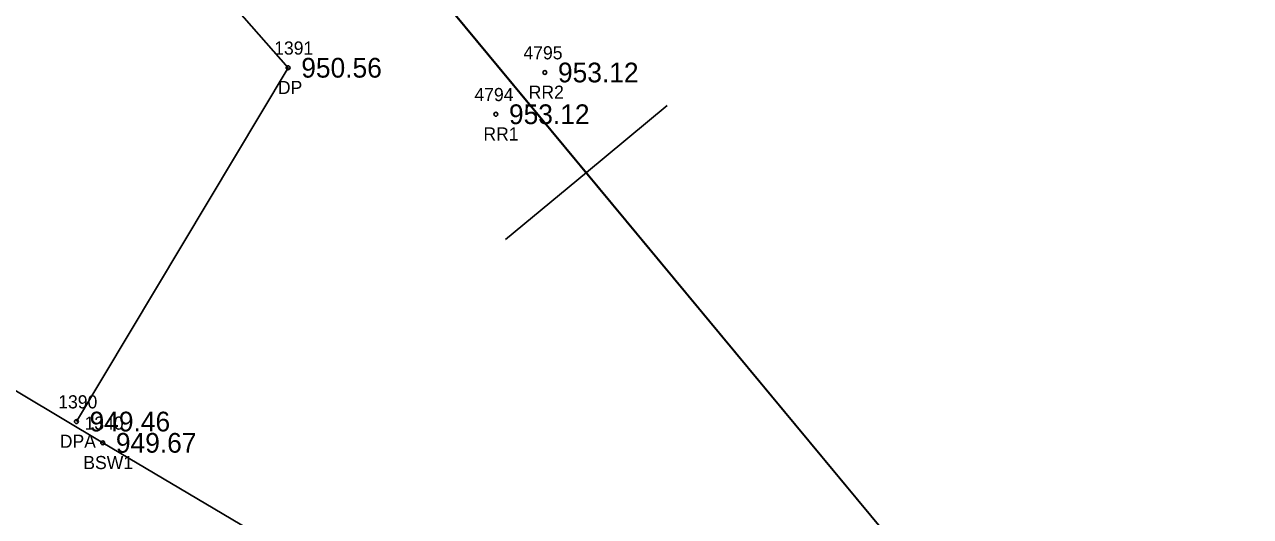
# Model space of a CAD drawing. Extents: x 1575382 to 1578175, y 1099175 to 1101955.
# Drawn here: x 1576260.9 to 1576354.3, y 1099743.3 to 1099780.7 of the extents above; entities that cross this region are included whole.
import ezdxf

# ---------------------------------------------------------------- set-up
doc = ezdxf.new("R2010")
doc.units = 0
for name, color, linetype in [('RD_EX_Conc', 7, 'Continuous'), ('RD_EX_Conc_txCode', 7, 'Continuous'), ('RD_EX_Driveway', 7, 'Continuous'), ('RD_EX_Driveway_txCode', 7, 'Continuous'), ('RD_EX_RailRoad', 7, 'Continuous'), ('RD_EX_RailRoad_txCode', 7, 'Continuous'), ('RD_EX_TX_Conc_ELEV', 7, 'Continuous'), ('RD_EX_TX_Driveway_ELEV', 7, 'Continuous'), ('RD_EX_TX_RailRoad_ELEV', 7, 'Continuous'), ('RD_HC_Cl', 7, 'Continuous'), ('RD_HC_Data_Tic', 7, 'Continuous'), ('RD_SMD_Locator', 7, 'Continuous')]:
    doc.layers.add(name, color=color, linetype=linetype)

msp = doc.modelspace()

# ---------------------------------------------------------------- linework, layer by layer
at = {"layer": 'RD_EX_Conc'}
msp.add_lwpolyline([(1576223.517, 1099774.795), (1576266.888, 1099748.861), (1576285.18, 1099738.022), (1576289.383, 1099734.13), (1576290.45, 1099731.149), (1576290.264, 1099727.946)], dxfattribs=at)
at = {"layer": 'RD_EX_Driveway'}
msp.add_lwpolyline([(1576264.884, 1099750.481), (1576281.002, 1099777.405), (1576249.51, 1099813.164)], dxfattribs=at)
at = {"layer": 'RD_EX_RailRoad'}
msp.add_lwpolyline([(1576586.778, 1099428.105), (1576554.904, 1099466.707), (1576523.695, 1099504.276), (1576490.272, 1099544.766), (1576459.306, 1099582.088), (1576445.84, 1099598.336), (1576409.987, 1099641.437), (1576367.438, 1099692.664), (1576334.672, 1099732.084), (1576298.682, 1099775.456), (1576256.762, 1099825.945)], dxfattribs=at)
at = {"layer": 'RD_HC_Cl'}
msp.add_line((1576594.9, 1099418.511), (1576256.801, 1099825.977), dxfattribs=at)
at = {"layer": 'RD_HC_Data_Tic'}
for q in [(1576309.873, 1099774.545), (1576297.56, 1099764.328)]:
    msp.add_line((1576303.717, 1099769.436), q, dxfattribs=at)
at = {"layer": 'RD_SMD_Locator'}
for centre in [(1576281.002, 1099777.405), (1576300.548, 1099777.044), (1576296.816, 1099773.867), (1576264.884, 1099750.481), (1576266.888, 1099748.861)]:
    msp.add_circle(centre, 0.15, dxfattribs=at)

# ---------------------------------------------------------------- texts
at = {"layer": 'RD_EX_Conc_txCode'}
for s, p in [('1340', (1576265.502, 1099749.861)), ('BSW1', (1576265.407, 1099746.861))]:
    msp.add_text(s, height=1, dxfattribs=at).set_placement(p)
at = {"layer": 'RD_EX_Driveway_txCode'}
for s, p in [('1391', (1576279.939, 1099778.405)), ('DP', (1576280.222, 1099775.405)), ('1390', (1576263.498, 1099751.481)), ('DPA', (1576263.616, 1099748.481))]:
    msp.add_text(s, height=1, dxfattribs=at).set_placement(p)
at = {"layer": 'RD_EX_RailRoad_txCode'}
for s, p in [('4795', (1576298.918, 1099778.044)), ('4794', (1576295.186, 1099774.867)), ('RR2', (1576299.32, 1099775.044)), ('RR1', (1576295.871, 1099771.867))]:
    msp.add_text(s, height=1, dxfattribs=at).set_placement(p)
at = {"layer": 'RD_EX_TX_Conc_ELEV'}
msp.add_text('949.67', height=1.5, dxfattribs=at).set_placement((1576267.888, 1099748.111))
at = {"layer": 'RD_EX_TX_Driveway_ELEV'}
for s, p in [('950.56', (1576282.002, 1099776.655)), ('949.46', (1576265.884, 1099749.731))]:
    msp.add_text(s, height=1.5, dxfattribs=at).set_placement(p)
at = {"layer": 'RD_EX_TX_RailRoad_ELEV'}
for p in [(1576301.548, 1099776.294), (1576297.816, 1099773.117)]:
    msp.add_text('953.12', height=1.5, dxfattribs=at).set_placement(p)

doc.saveas('drawing.dxf')
